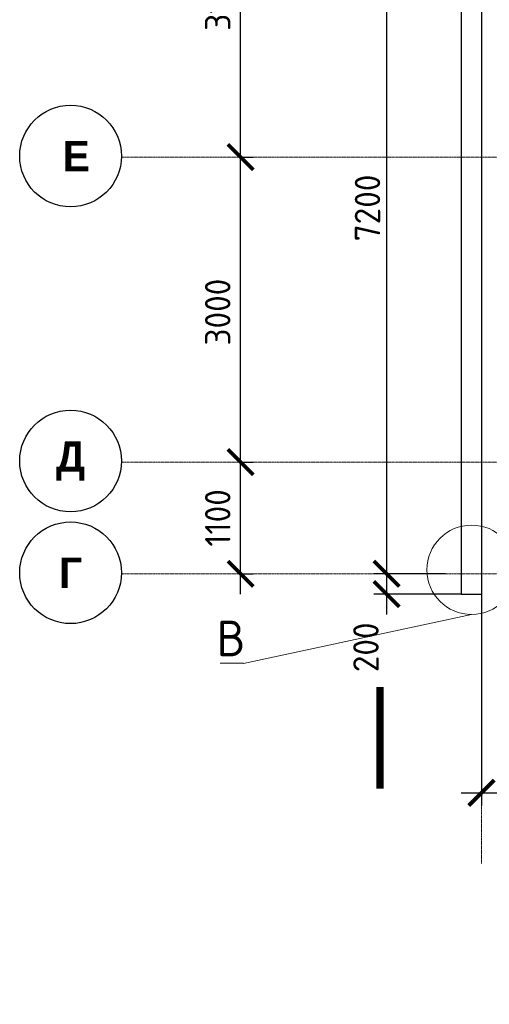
# Model space of a CAD drawing. Header units: millimetres. Extents: x 247266 to 730847, y -636031 to 10052.
# Tile 319 of 330: x 562476 to 567094, y -79167 to -69479. Entities that reach past the tile are written whole.
import ezdxf

# ---------------------------------------------------------------- set-up
doc = ezdxf.new("R2010")
doc.units = ezdxf.units.MM
doc.linetypes.add('______5', pattern=[1100, 800, -100, 100, -100])
doc.linetypes.add('осевая', pattern=[50.8, 31.75, -6.35, 6.35, -6.35])
for name, color, linetype, lineweight in [('Надписи', 7, 'Continuous', 18), ('Оси', 7, '______5', 18), ('СТЕНЫ', 7, 'Continuous', 30), ('Узлы', 7, 'Continuous', 0)]:
    doc.layers.add(name, color=color, linetype=linetype, lineweight=lineweight)
doc.layers.add('РАЗМЕРЫ', color=7, linetype='Continuous')
doc.styles.add('Century Gothic', font='GOTHIC.TTF')
doc.styles.add('GOST-2.304_Type-B', font='GOST_Common.ttf')
doc.dimstyles.new('СПДС', dxfattribs={"dimscale": 100, "dimtxt": 2.5, "dimasz": 2.5, "dimexe": 1.25, "dimexo": 0, "dimtad": 1, "dimdec": 0, "dimtxsty": 'GOST-2.304_Type-B', "dimblk": 'ARCHTICK', "dimcen": 2.5, "dimdle": 2, "dimadec": 0, "dimazin": 2, "dimtfac": 0.75, "dimtdec": 0, "dimtmove": 1, "dimatfit": 3, "dimfxl": 1, "dimtolj": 1, "dimarcsym": 1})

# ---------------------------------------------------------------- blocks, each defined once
blk = doc.blocks.new('NSY101')
at = {"color": 0, "linetype": 'ByBlock', "lineweight": -2}
blk.add_circle((0, 0), 50, dxfattribs=at)
blk = doc.blocks.new('СЛОЖНЫЙ_ОБЪЕКТ_26')
at = {"layer": 'Оси', "color": 16, "linetype": 'Continuous', "lineweight": 25, "transparency": 33554687, "xscale": 9.999999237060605, "yscale": 9.999999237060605, "zscale": 9.999999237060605}
blk.add_blockref('NSY101', (-12318.7, -10796.8), dxfattribs=at)
at = {"layer": 'Оси', "color": 16, "linetype": 'Continuous', "lineweight": 25, "transparency": 33554687, "insert": (-12318.7, -10796.8), "char_height": 300, "width": 345, "attachment_point": 5, "style": 'Century Gothic'}
blk.add_mtext('\\A1;{\\fCentury Gothic|i0|b1;\\H300.000000;\\W1.000000;\\C16;Г}\\P', dxfattribs=at)
blk = doc.blocks.new('СЛОЖНЫЙ_ОБЪЕКТ_27')
at = {"layer": 'Оси', "color": 16, "linetype": 'Continuous', "lineweight": 25, "transparency": 33554687, "xscale": 9.999999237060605, "yscale": 9.999999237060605, "zscale": 9.999999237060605}
blk.add_blockref('NSY101', (-12318.7, -9696.8), dxfattribs=at)
at = {"layer": 'Оси', "color": 16, "linetype": 'Continuous', "lineweight": 25, "transparency": 33554687, "insert": (-12318.7, -9696.8), "char_height": 300, "width": 470, "attachment_point": 5, "style": 'Century Gothic'}
blk.add_mtext('\\A1;{\\fCentury Gothic|i0|b1;\\H300.000000;\\W1.000000;\\C16;Д}\\P', dxfattribs=at)
blk = doc.blocks.new('СЛОЖНЫЙ_ОБЪЕКТ_62')
at = {"layer": 'Оси', "color": 16, "linetype": 'Continuous', "lineweight": 25, "transparency": 33554687, "xscale": 9.999999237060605, "yscale": 9.999999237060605, "zscale": 9.999999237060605}
blk.add_blockref('NSY101', (-12318.7, -6696.8), dxfattribs=at)
at = {"layer": 'Оси', "color": 16, "linetype": 'Continuous', "lineweight": 25, "transparency": 33554687, "insert": (-12318.7, -6696.8), "char_height": 300, "width": 480, "attachment_point": 5, "style": 'Century Gothic'}
blk.add_mtext('\\A1;{\\fCentury Gothic|i0|b1;\\H300.000000;\\W1.000000;\\C16; Е}\\P', dxfattribs=at)
blk = doc.blocks.new('_ArchTick')
at = {"color": 0, "linetype": 'ByBlock', "const_width": 0.15}
blk.add_lwpolyline([(-0.5, -0.5), (0.5, 0.5)], dxfattribs=at)
blk = doc.blocks.new('*D2799')
at = {"color": 0, "lineweight": -2}
for p, q in [((564648.7, -75130.9), (564648.7, -73630.9)), ((564648.7, -73830.9), (564773.7, -73830.9)), ((564648.7, -74930.9), (564773.7, -74930.9))]:
    blk.add_line(p, q, dxfattribs=at)
at = {"layer": 'DEFPOINTS', "color": 0, "ltscale": 100}
for p in [(564648.7, -73830.9), (564648.7, -73830.9), (564648.7, -74930.9)]:
    blk.add_point(p, dxfattribs=at)
at = {"color": 0, "lineweight": -2, "ltscale": 100, "xscale": 250, "yscale": 250, "zscale": 250}
for p, rotation in [((564648.7, -73830.9), 90), ((564648.7, -74930.9), 270)]:
    blk.add_blockref('_ArchTick', p, dxfattribs=dict(at, rotation=rotation))
at = {"color": 0, "lineweight": 0, "ltscale": 100, "insert": (564423.6, -74380.9), "char_height": 250, "width": 83333.333, "attachment_point": 5, "rotation": 90, "style": 'GOST-2.304_Type-B'}
blk.add_mtext('\\A1;1100', dxfattribs=at)
blk = doc.blocks.new('*D2800')
at = {"color": 0, "lineweight": -2}
for p, q in [((564648.7, -74030.9), (564648.7, -70630.9)), ((564648.7, -70830.9), (564773.7, -70830.9)), ((564648.7, -73830.9), (564773.7, -73830.9))]:
    blk.add_line(p, q, dxfattribs=at)
at = {"layer": 'DEFPOINTS', "color": 0, "ltscale": 100}
for p in [(564648.7, -70830.9), (564648.7, -70830.9), (564648.7, -73830.9)]:
    blk.add_point(p, dxfattribs=at)
at = {"color": 0, "lineweight": -2, "ltscale": 100, "xscale": 250, "yscale": 250, "zscale": 250}
for p, rotation in [((564648.7, -70830.9), 90), ((564648.7, -73830.9), 270)]:
    blk.add_blockref('_ArchTick', p, dxfattribs=dict(at, rotation=rotation))
at = {"color": 0, "lineweight": 0, "ltscale": 100, "insert": (564423.6, -72356), "char_height": 250, "width": 83333.333, "attachment_point": 5, "rotation": 90, "style": 'GOST-2.304_Type-B'}
blk.add_mtext('\\A1;3000', dxfattribs=at)
blk = doc.blocks.new('*D2801')
at = {"color": 0, "lineweight": -2}
for p, q in [((564648.7, -71030.9), (564648.7, -67530.9)), ((564225.2, -67730.9), (564773.7, -67730.9)), ((564648.7, -70830.9), (564773.7, -70830.9))]:
    blk.add_line(p, q, dxfattribs=at)
at = {"layer": 'DEFPOINTS', "color": 0, "ltscale": 100}
for p in [(564225.2, -67730.9), (564648.7, -67730.9), (564648.7, -70830.9)]:
    blk.add_point(p, dxfattribs=at)
at = {"color": 0, "lineweight": -2, "ltscale": 100, "xscale": 250, "yscale": 250, "zscale": 250}
for p, rotation in [((564648.7, -67730.9), 90), ((564648.7, -70830.9), 270)]:
    blk.add_blockref('_ArchTick', p, dxfattribs=dict(at, rotation=rotation))
at = {"color": 0, "lineweight": 0, "ltscale": 100, "insert": (564423.6, -69280.9), "char_height": 250, "width": 83333.333, "attachment_point": 5, "rotation": 90, "style": 'GOST-2.304_Type-B'}
blk.add_mtext('\\A1;3100', dxfattribs=at)
blk = doc.blocks.new('*D2777')
at = {"layer": 'DEFPOINTS', "color": 0, "ltscale": 100}
for p in [(565963.7, -67730.9), (566084.3, -74930.9), (566664.9, -74930.9)]:
    blk.add_point(p, dxfattribs=at)
at = {"layer": 'РАЗМЕРЫ', "color": 0, "lineweight": -2}
for p, q in [((566084.3, -67530.9), (566084.3, -75130.9)), ((565963.7, -67730.9), (566209.3, -67730.9)), ((566664.9, -74930.9), (565959.3, -74930.9))]:
    blk.add_line(p, q, dxfattribs=at)
at = {"layer": 'РАЗМЕРЫ', "color": 0, "lineweight": -2, "ltscale": 100, "xscale": 250, "yscale": 250, "zscale": 250}
for p, rotation in [((566084.3, -67730.9), 90), ((566084.3, -74930.9), 270)]:
    blk.add_blockref('_ArchTick', p, dxfattribs=dict(at, rotation=rotation))
at = {"layer": 'РАЗМЕРЫ', "color": 0, "lineweight": 0, "ltscale": 100, "insert": (565896.4, -71330.9), "char_height": 250, "attachment_point": 5, "rotation": 90, "style": 'GOST-2.304_Type-B'}
blk.add_mtext('\\A1;7200', dxfattribs=at)
blk = doc.blocks.new('*D2778')
at = {"layer": 'DEFPOINTS', "color": 0, "ltscale": 100}
for p in [(566590.3, -74930.9), (566084.3, -75130.9), (566817.3, -75130.9)]:
    blk.add_point(p, dxfattribs=at)
at = {"layer": 'РАЗМЕРЫ', "color": 0, "lineweight": -2}
for p, q in [((566084.3, -74730.9), (566084.3, -75330.9)), ((566590.3, -74930.9), (565959.3, -74930.9)), ((566817.3, -75130.9), (565959.3, -75130.9))]:
    blk.add_line(p, q, dxfattribs=at)
at = {"layer": 'РАЗМЕРЫ', "color": 0, "lineweight": -2, "ltscale": 100, "xscale": 250, "yscale": 250, "zscale": 250}
for p, rotation in [((566084.3, -74930.9), 90), ((566084.3, -75130.9), 270)]:
    blk.add_blockref('_ArchTick', p, dxfattribs=dict(at, rotation=rotation))
at = {"layer": 'РАЗМЕРЫ', "color": 0, "lineweight": 0, "ltscale": 100, "insert": (565881.2, -75654.1), "char_height": 250, "attachment_point": 5, "rotation": 90, "style": 'GOST-2.304_Type-B'}
blk.add_mtext('\\A1;200', dxfattribs=at)
blk = doc.blocks.new('*D2802')
at = {"layer": 'DEFPOINTS', "color": 0, "ltscale": 100}
for p in [(568567.2, -74106.3), (567017.2, -74136.2), (568567.2, -77086.3)]:
    blk.add_point(p, dxfattribs=at)
at = {"layer": 'РАЗМЕРЫ', "color": 0, "lineweight": -2}
for p, q in [((568567.2, -74106.3), (568567.2, -77211.3)), ((567017.2, -74136.2), (567017.2, -77211.3)), ((566817.2, -77086.3), (568767.2, -77086.3))]:
    blk.add_line(p, q, dxfattribs=at)
at = {"layer": 'РАЗМЕРЫ', "color": 0, "lineweight": -2, "ltscale": 100, "xscale": 250, "yscale": 250, "zscale": 250, "rotation": 180}
blk.add_blockref('_ArchTick', (567017.2, -77086.3), dxfattribs=at)
at = {"layer": 'РАЗМЕРЫ', "color": 0, "lineweight": -2, "ltscale": 100, "xscale": 250, "yscale": 250, "zscale": 250}
blk.add_blockref('_ArchTick', (568567.2, -77086.3), dxfattribs=at)
at = {"layer": 'РАЗМЕРЫ', "color": 0, "lineweight": 0, "ltscale": 100, "insert": (567792.2, -76898.7), "char_height": 250, "attachment_point": 5, "style": 'GOST-2.304_Type-B'}
blk.add_mtext('\\A1;1550', dxfattribs=at)

msp = doc.modelspace()

# ---------------------------------------------------------------- linework, layer by layer
at = {"layer": 'Надписи', "lineweight": 15, "ltscale": 0.3}
for p, q in [((566920.44, -75330.97, 560), (564677.15, -75812, 560)), ((566920.44, -75330.97, 560), (564677.15, -75812, 560)), ((566920.44, -75330.97, 560), (564677.15, -75812, 560)), ((564446.94, -75811.65, 560), (564677.15, -75811.65, 560)), ((564677.15, -75812, 560), (564677.05, -75812, 560))]:
    msp.add_line(p, q, dxfattribs=at)
at = {"layer": 'Надписи'}
msp.add_circle((566920.44, -74891.49, 920), 439.48, dxfattribs=at)
at = {"layer": 'Оси', "linetype": 'осевая', "lineweight": 0, "ltscale": 0.3, "transparency": 33554687}
for p, q in [((567017.21, -61464.85), (567017.21, -77786.21)), ((563479.93, -70830.89), (577624.57, -70830.89)), ((563479.93, -73830.89), (577624.57, -73830.89)), ((563479.93, -74930.89), (577624.57, -74930.89))]:
    msp.add_line(p, q, dxfattribs=at)
at = {"layer": 'СТЕНЫ', "linetype": 'Continuous', "transparency": 33554687}
for p, q in [((567017.1, -67680.89, 360), (567017.1, -75130.89, 360)), ((566817.1, -67730.89, 360), (566817.1, -75130.89, 360)), ((566817.1, -75130.89, 360), (567017.1, -75130.89, 360))]:
    msp.add_line(p, q, dxfattribs=at)
at = {"layer": 'Узлы', "linetype": 'Continuous', "lineweight": 0, "const_width": 70, "elevation": 560}
msp.add_lwpolyline([(566019.9, -77044.64), (566019.9, -76044.64)], dxfattribs=at)

# ---------------------------------------------------------------- block references
at = {"layer": 'Оси', "linetype": 'Continuous', "lineweight": 25, "transparency": 33554687}
for name in ['СЛОЖНЫЙ_ОБЪЕКТ_62', 'СЛОЖНЫЙ_ОБЪЕКТ_27', 'СЛОЖНЫЙ_ОБЪЕКТ_26']:
    msp.add_blockref(name, (575295, -64123.98), dxfattribs=at)

# ---------------------------------------------------------------- texts
at = {"layer": 'Надписи', "ltscale": 0.3, "insert": (564551.94, -75391.65, 560), "char_height": 350, "attachment_point": 2, "style": 'GOST-2.304_Type-B'}
msp.add_mtext('В', dxfattribs=at)

# ---------------------------------------------------------------- dimensions: what is measured, and where the dimension line sits
at = {"lineweight": 0}
for base, p1, p2, picture, middle in [((564648.74, -67730.89), (564648.74, -70830.89), (564225.21, -67730.89), '*D2801', (564648.74, -69280.89)), ((564648.74, -70830.89), (564648.74, -73830.89), (564648.74, -70830.89), '*D2800', (564648.74, -72356.04)), ((564648.74, -73830.89), (564648.74, -74930.89), (564648.74, -73830.89), '*D2799', (564648.74, -74380.89))]:
    dim = msp.add_linear_dim(base=base, p1=p1, p2=p2, angle=90, dimstyle='СПДС', override={"dimgap": 1}, dxfattribs=at)
    dim.commit()
    dim.dimension.update_dxf_attribs({"geometry": picture, "text_midpoint": middle, "dimtype": 160})
at = {"layer": 'РАЗМЕРЫ', "lineweight": 0}
dim = msp.add_linear_dim(base=(566084.32, -74930.89, 560), p1=(565963.69, -67730.89, 360), p2=(566664.93, -74930.89), angle=90, dimstyle='СПДС', dxfattribs=at)
dim.commit()
dim.dimension.update_dxf_attribs({"geometry": '*D2777', "text_midpoint": (565896.45, -71330.89, 560)})
dim = msp.add_linear_dim(base=(568567.21, -77086.34, 560), p1=(567017.21, -74136.18), p2=(568567.21, -74106.33), dimstyle='СПДС', dxfattribs=at)
dim.commit()
dim.dimension.update_dxf_attribs({"geometry": '*D2802', "text_midpoint": (567792.21, -76898.71, 560)})
dim = msp.add_linear_dim(base=(566084.32, -75130.89, 560), p1=(566590.29, -74930.89), p2=(566817.25, -75130.89, 360), angle=90, dimstyle='СПДС', dxfattribs=at)
dim.commit()
dim.dimension.update_dxf_attribs({"geometry": '*D2778', "text_midpoint": (566068.82, -75654.06, 560), "dimtype": 160})

doc.saveas('drawing.dxf')
